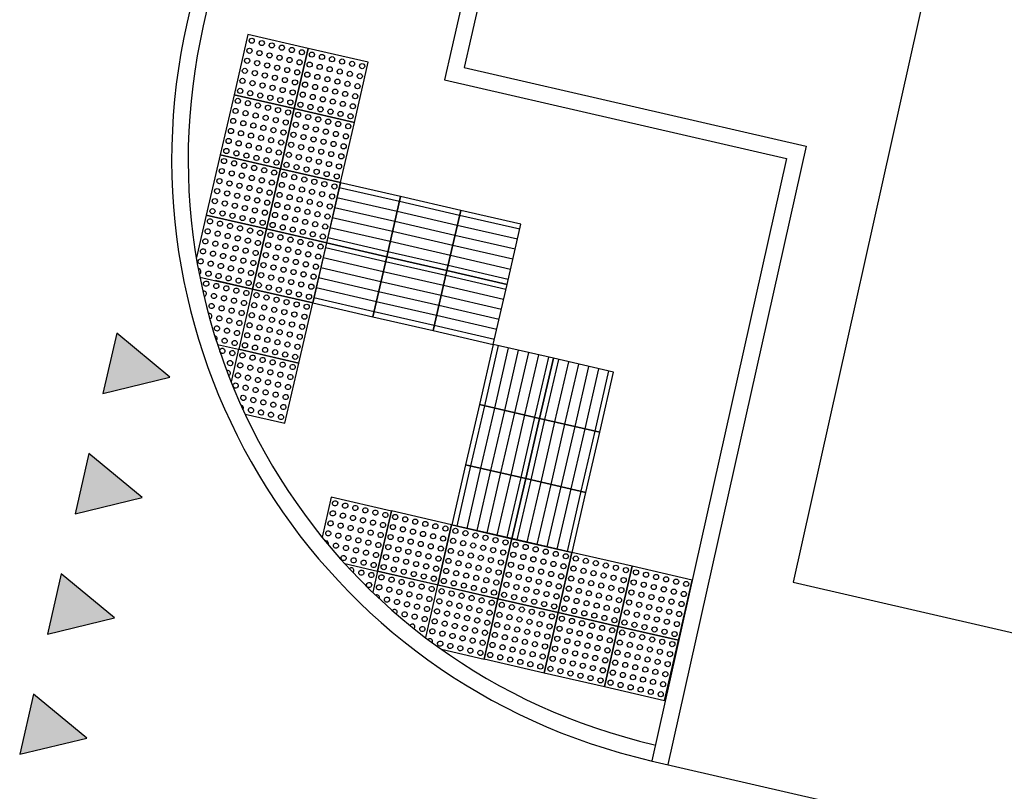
# Model space of a CAD drawing. Header units: metres. Extents: x 116958 to 118326, y 475500 to 477904.
# Tile 866 of 1001: x 117627.95 to 117632.73, y 476757.38 to 476761.14. Entities that reach past the tile are written whole.
import ezdxf

# ---------------------------------------------------------------- set-up
doc = ezdxf.new("R2010")
doc.units = ezdxf.units.M
doc.header["$LTSCALE"] = 0.2
doc.layers.get('0').update_dxf_attribs({"color": 6})
for name, color, linetype in [('B-WE-IE-TERREINAFSCHEIDING_KUNSTMATIG_HEKWERK-G', 252, 'HEKWERK'), ('N-WE-VH-KANTOPSLUITING_ACHTERKANTBAND-G', 251, 'Continuous'), ('N-WE-VH-KANTOPSLUITING_OPSLUITBAND_80X200-G', 251, 'Continuous'), ('N-WE-VH-KANTVERHARDING_TEGEL_GELEIDETEGEL', 1, 'Continuous'), ('N-WE-VH-KANTVERHARDING_TEGEL_NOPPENTEGEL', 1, 'Continuous'), ('N-WE-VH-VERHARDING_KANT_ASFALT-G', 251, 'Continuous'), ('N-WE-VW-MARKERING_DWARS_DRIEHOEK_3030-G', 1, 'Continuous')]:
    doc.layers.add(name, color=color, linetype=linetype)
doc.linetypes.add('HEKWERK', pattern='A,5,-1,[103,standaard.shx,S=0.5,R=0,X=0,Y=0],-1', length=7)

# ---------------------------------------------------------------- blocks, each defined once
blk = doc.blocks.new('blind_oud')
blk.add_lwpolyline([(0, 0), (-0.3, 0), (-0.3, -0.3), (0, -0.3)], close=True)
at = {"color": 8}
for centre in [(-0.275, -0.025), (-0.225, -0.025), (-0.175, -0.025), (-0.125, -0.025), (-0.075, -0.025), (-0.025, -0.025), (-0.275, -0.075), (-0.225, -0.075), (-0.175, -0.075), (-0.125, -0.075), (-0.075, -0.075), (-0.025, -0.075), (-0.275, -0.125), (-0.225, -0.125), (-0.175, -0.125), (-0.125, -0.125), (-0.075, -0.125), (-0.025, -0.125), (-0.275, -0.175), (-0.225, -0.175), (-0.175, -0.175), (-0.125, -0.175), (-0.075, -0.175), (-0.025, -0.175), (-0.275, -0.225), (-0.225, -0.225), (-0.175, -0.225), (-0.125, -0.225), (-0.075, -0.225), (-0.025, -0.225), (-0.275, -0.275), (-0.225, -0.275), (-0.175, -0.275), (-0.125, -0.275), (-0.075, -0.275), (-0.025, -0.275)]:
    blk.add_circle(centre, 0.0125, dxfattribs=at)
blk = doc.blocks.new('blinden geleidetegel')
blk.add_lwpolyline([(0, 0), (-0.3, 0), (-0.3, -0.3), (0, -0.3)], close=True)
at = {"color": 41}
for points in [[(-0.275, -0.3), (-0.275, 0)], [(-0.225, -0.3), (-0.225, 0)], [(-0.175, -0.3), (-0.175, 0)], [(-0.125, -0.3), (-0.125, 0)], [(-0.075, -0.3), (-0.075, 0)], [(-0.025, -0.3), (-0.025, 0)]]:
    blk.add_lwpolyline(points, dxfattribs=at)
blk = doc.blocks.new('Haaitnd')
blk.add_lwpolyline([(500, 0), (0, 0), (250, -500), (500, 0)])
blk.add_solid([(0, 0), (500, 0), (250, -500)])

msp = doc.modelspace()

# ---------------------------------------------------------------- linework, layer by layer
at = {"layer": 'B-WE-IE-TERREINAFSCHEIDING_KUNSTMATIG_HEKWERK-G', "flags": 128}
msp.add_lwpolyline([(117631.021, 476764.752), (117630.3255, 476761.7972), (117632.3595, 476761.329), (117631.7059, 476758.401), (117634.6372, 476757.7262, -0.159971), (117639.6568, 476754.6932), (117641.4193, 476752.6429, 0.159878), (117644.0876, 476751.03), (117660.3871, 476747.2716)], format="xyb", dxfattribs=at)
at = {"layer": 'N-WE-VH-KANTOPSLUITING_ACHTERKANTBAND-G', "flags": 128}
msp.add_lwpolyline([(117634.422, 476785.9319), (117634.5, 476785.9142), (117628.8417, 476761.1066, 0.413626), (117631.0335, 476757.6117)], format="xyb", dxfattribs=at)
msp.add_lwpolyline([(117635.7479, 476785.6295), (117630.1082, 476760.9032), (117631.7695, 476760.5208), (117631.0986, 476757.5147)], dxfattribs=at)
at = {"layer": 'N-WE-VH-KANTOPSLUITING_OPSLUITBAND_80X200-G', "flags": 128}
msp.add_lwpolyline([(117634.422, 476785.9319), (117628.7637, 476761.1244, 0.413626), (117631.0156, 476757.5338)], format="xyb", dxfattribs=at)
msp.add_lwpolyline([(117635.67, 476785.6473), (117630.0124, 476760.8431), (117631.6741, 476760.4606), (117631.0206, 476757.5326)], dxfattribs=at)
at = {"layer": 'N-WE-VH-KANTVERHARDING_TEGEL_NOPPENTEGEL'}
for p, q in [((117628.8555, 476760.1857), (117628.808, 476759.9794)), ((117629.1478, 476760.1184), (117628.8555, 476760.1857)), ((117629.0805, 476759.826), (117629.1478, 476760.1184)), ((117628.8253, 476759.8848), (117629.0805, 476759.826)), ((117629.0805, 476759.826), (117628.9003, 476759.8675)), ((117628.9108, 476759.5573), (117629.0132, 476759.5337)), ((117629.0132, 476759.5337), (117628.9766, 476759.3748)), ((117629.3056, 476759.4664), (117629.0132, 476759.5337)), ((117629.2383, 476759.174), (117629.3056, 476759.4664)), ((117629.0443, 476759.2187), (117629.2383, 476759.174)), ((117629.4633, 476758.8147), (117629.4186, 476758.6206)), ((117629.7556, 476758.7474), (117629.4633, 476758.8147)), ((117629.6883, 476758.455), (117629.7556, 476758.7474)), ((117629.5293, 476758.4916), (117629.6883, 476758.455)), ((117629.6883, 476758.455), (117629.6647, 476758.3525)), ((117630.273, 476758.3204), (117629.6883, 476758.455)), ((117629.9219, 476758.1324), (117629.9807, 476758.3877)), ((117630.2057, 476758.0281), (117630.273, 476758.3204)), ((117629.9992, 476758.0756), (117630.2057, 476758.0281))]:
    msp.add_line(p, q, dxfattribs=at)
at = {"layer": 'N-WE-VH-KANTVERHARDING_TEGEL_NOPPENTEGEL', "color": 8}
for centre, major_axis, start_param, end_param in [((117628.8742, 476760.1557), (0.00884, 0.00884), 0.559139, 6.842324), ((117628.9229, 476760.1445), (0.00884, 0.00884), 0.559139, 6.842324), ((117628.9717, 476760.1333), (0.00884, 0.00884), 0.559139, 6.842324), ((117628.863, 476760.107), (-0.00884, 0.00884), -1.011657, 5.271528), ((117628.9117, 476760.0958), (-0.00884, 0.00884), -1.011657, 5.271528), ((117628.9605, 476760.0846), (-0.00884, 0.00884), -1.011657, 5.271528), ((117629.0204, 476760.1221), (-0.00884, 0.00884), -1.011657, 5.271528), ((117629.0691, 476760.1109), (0.00884, 0.00884), 0.559139, 6.842324), ((117629.1178, 476760.0996), (-0.00884, 0.00884), -1.011657, 5.271528), ((117628.8518, 476760.0583), (-0.00884, 0.00884), -1.011657, 5.271528), ((117628.9005, 476760.0471), (-0.00884, 0.00884), -1.011657, 5.271528), ((117628.9492, 476760.0358), (0.00884, 0.00884), 0.559139, 6.842324), ((117629.0092, 476760.0733), (0.00884, 0.00884), 0.559139, 6.842324), ((117629.0579, 476760.0621), (0.00884, 0.00884), 0.559139, 6.842324), ((117629.1066, 476760.0509), (0.00884, 0.00884), 0.559139, 6.842324), ((117628.8406, 476760.0095), (-0.00884, 0.00884), -1.011657, 5.271528), ((117628.8893, 476759.9983), (-0.00884, 0.00884), -1.011657, 5.271528), ((117628.938, 476759.9871), (0.00884, 0.00884), 0.559139, 6.842324), ((117628.998, 476760.0246), (-0.00884, 0.00884), -1.011657, 5.271528), ((117629.0467, 476760.0134), (-0.00884, 0.00884), -1.011657, 5.271528), ((117629.0954, 476760.0022), (-0.00884, 0.00884), -1.011657, 5.271528), ((117628.8294, 476759.9608), (-0.00884, 0.00884), -1.011657, 5.271528), ((117628.8781, 476759.9496), (-0.00884, 0.00884), -1.011657, 5.271528), ((117628.9268, 476759.9384), (-0.00884, 0.00884), -1.011657, 5.271528), ((117628.9867, 476759.9759), (0.00884, 0.00884), 0.559139, 6.842324), ((117629.0355, 476759.9647), (0.00884, 0.00884), 0.559139, 6.842324), ((117629.0842, 476759.9535), (0.00884, 0.00884), 0.559139, 6.842324), ((117628.8181, 476759.9121), (-0.00884, 0.00884), 2.689245, 5.540132), ((117628.8669, 476759.9009), (-0.00884, 0.00884), -1.011657, 5.271528), ((117628.9156, 476759.8897), (0.00884, 0.00884), 0.559139, 6.842324), ((117628.9755, 476759.9272), (-0.00884, 0.00884), -1.011657, 5.271528), ((117629.0243, 476759.916), (-0.00884, 0.00884), -1.011657, 5.271528), ((117629.073, 476759.9047), (-0.00884, 0.00884), -1.011657, 5.271528), ((117628.8556, 476759.8522), (-0.00884, 0.00884), -1.011657, 5.271528), ((117628.9044, 476759.8409), (-0.00884, 0.00884), -1.011657, 5.271528), ((117628.9643, 476759.8784), (0.00884, 0.00884), 0.559139, 6.842324), ((117629.013, 476759.8672), (0.00884, 0.00884), 0.559139, 6.842324), ((117629.0618, 476759.856), (-0.00884, 0.00884), -1.011657, 5.271528), ((117628.8444, 476759.8034), (-0.00884, 0.00884), 2.453362, 5.852559), ((117628.8932, 476759.7922), (-0.00884, 0.00884), -1.011657, 5.271528), ((117628.9531, 476759.8297), (-0.00884, 0.00884), -1.011657, 5.271528), ((117629.0018, 476759.8185), (0.00884, 0.00884), 0.559139, 6.842324), ((117629.0505, 476759.8073), (-0.00884, 0.00884), -1.011657, 5.271528), ((117628.9419, 476759.781), (0.00884, 0.00884), 0.559139, 6.842324), ((117628.9906, 476759.7698), (0.00884, 0.00884), 0.559139, 6.842324), ((117629.0393, 476759.7586), (0.00884, 0.00884), 0.559139, 6.842324), ((117628.8819, 476759.7435), (-0.00884, 0.00884), -1.011657, 5.271528), ((117628.9307, 476759.7323), (-0.00884, 0.00884), -1.011657, 5.271528), ((117628.9794, 476759.7211), (-0.00884, 0.00884), -1.011657, 5.271528), ((117629.0281, 476759.7098), (-0.00884, 0.00884), -1.011657, 5.271528), ((117628.8707, 476759.6948), (-0.00884, 0.00884), 2.561206, 5.821327), ((117628.9194, 476759.6835), (-0.00884, 0.00884), -1.011657, 5.271528), ((117628.9682, 476759.6723), (0.00884, 0.00884), 0.559139, 6.842324), ((117629.0169, 476759.6611), (0.00884, 0.00884), 0.559139, 6.842324), ((117628.9082, 476759.6348), (-0.00884, 0.00884), -1.011657, 5.271528), ((117628.957, 476759.6236), (-0.00884, 0.00884), -1.011657, 5.271528), ((117629.0057, 476759.6124), (-0.00884, 0.00884), -1.011657, 5.271528), ((117628.897, 476759.5861), (-0.00884, 0.00884), 3.018282, 5.440705), ((117628.9457, 476759.5749), (-0.00884, 0.00884), -1.011657, 5.271528), ((117628.9945, 476759.5637), (-0.00884, 0.00884), -1.011657, 5.271528), ((117628.9345, 476759.5261), (0.00884, 0.00884), 0.559139, 6.842324), ((117628.9832, 476759.5149), (-0.00884, 0.00884), -1.011657, 5.271528), ((117628.972, 476759.4662), (0.00884, 0.00884), 0.559139, 6.842324), ((117629.032, 476759.5037), (0.00884, 0.00884), 0.559139, 6.842324), ((117629.0807, 476759.4925), (0.00884, 0.00884), 0.559139, 6.842324), ((117629.1294, 476759.4813), (0.00884, 0.00884), 0.559139, 6.842324), ((117629.1781, 476759.4701), (-0.00884, 0.00884), -1.011657, 5.271528), ((117629.2269, 476759.4588), (0.00884, 0.00884), 0.559139, 6.842324), ((117628.9608, 476759.4175), (-0.00884, 0.00884), 2.662791, 5.919567), ((117629.0208, 476759.455), (-0.00884, 0.00884), -1.011657, 5.271528), ((117629.0695, 476759.4438), (-0.00884, 0.00884), -1.011657, 5.271528), ((117629.1182, 476759.4326), (-0.00884, 0.00884), -1.011657, 5.271528), ((117629.1669, 476759.4213), (0.00884, 0.00884), 0.559139, 6.842324), ((117629.2157, 476759.4101), (0.00884, 0.00884), 0.559139, 6.842324), ((117629.2756, 476759.4476), (-0.00884, 0.00884), -1.011657, 5.271528), ((117629.0095, 476759.4063), (-0.00884, 0.00884), -1.011657, 5.271528), ((117629.0583, 476759.395), (-0.00884, 0.00884), -1.011657, 5.271528), ((117629.107, 476759.3838), (0.00884, 0.00884), 0.559139, 6.842324), ((117629.1557, 476759.3726), (-0.00884, 0.00884), -1.011657, 5.271528), ((117629.2644, 476759.3989), (0.00884, 0.00884), 0.559139, 6.842324), ((117628.9983, 476759.3575), (-0.00884, 0.00884), -1.011657, 5.271528), ((117629.047, 476759.3463), (-0.00884, 0.00884), -1.011657, 5.271528), ((117629.0958, 476759.3351), (0.00884, 0.00884), 0.559139, 6.842324), ((117629.1445, 476759.3239), (0.00884, 0.00884), 0.559139, 6.842324), ((117629.2044, 476759.3614), (-0.00884, 0.00884), -1.011657, 5.271528), ((117629.2532, 476759.3502), (-0.00884, 0.00884), -1.011657, 5.271528), ((117629.0358, 476759.2976), (-0.00884, 0.00884), -1.011657, 5.271528), ((117629.0846, 476759.2864), (-0.00884, 0.00884), -1.011657, 5.271528), ((117629.1333, 476759.2752), (-0.00884, 0.00884), -1.011657, 5.271528), ((117629.1932, 476759.3127), (0.00884, 0.00884), 0.559139, 6.842324), ((117629.2419, 476759.3015), (0.00884, 0.00884), 0.559139, 6.842324), ((117629.0246, 476759.2489), (-0.00884, 0.00884), 3.217864, 5.487828), ((117629.0733, 476759.2377), (-0.00884, 0.00884), -1.011657, 5.271528), ((117629.1221, 476759.2264), (-0.00884, 0.00884), -1.011657, 5.271528), ((117629.182, 476759.2639), (-0.00884, 0.00884), -1.011657, 5.271528), ((117629.2307, 476759.2527), (-0.00884, 0.00884), -1.011657, 5.271528), ((117629.1708, 476759.2152), (0.00884, 0.00884), 0.559139, 6.842324), ((117629.2195, 476759.204), (-0.00884, 0.00884), -1.011657, 5.271528), ((117629.482, 476758.7847), (0.00884, 0.00884), 2.129907, 8.413092), ((117629.5307, 476758.7735), (-0.00884, 0.00884), 0.5591102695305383, 6.842295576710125), ((117629.5795, 476758.7623), (0.00884, 0.00884), 2.129907, 8.413092), ((117629.6282, 476758.7511), (0.00884, 0.00884), 2.129907, 8.413092), ((117629.6769, 476758.7399), (-0.00884, 0.00884), 0.5591102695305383, 6.842295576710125), ((117629.4708, 476758.736), (-0.00884, 0.00884), 0.5591102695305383, 6.842295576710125), ((117629.5195, 476758.7248), (0.00884, 0.00884), 2.129907, 8.413092), ((117629.5683, 476758.7136), (0.00884, 0.00884), 2.129907, 8.413092), ((117629.617, 476758.7023), (-0.00884, 0.00884), 0.5591102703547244, 6.84229557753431), ((117629.7257, 476758.7286), (0.00884, 0.00884), 2.129907, 8.413092), ((117629.4596, 476758.6873), (-0.00884, 0.00884), 0.5591102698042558, 6.842295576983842), ((117629.5083, 476758.6761), (0.00884, 0.00884), 2.129907, 8.413092), ((117629.557, 476758.6648), (-0.00884, 0.00884), 0.5591102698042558, 6.842295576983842), ((117629.6058, 476758.6536), (0.00884, 0.00884), 2.129907, 8.413092), ((117629.6657, 476758.6911), (0.00884, 0.00884), 2.129907, 8.413092), ((117629.7144, 476758.6799), (0.00884, 0.00884), 2.129907, 8.413092), ((117629.4484, 476758.6385), (-0.00884, 0.00884), 0.5591102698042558, 6.842295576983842), ((117629.4971, 476758.6273), (-0.00884, 0.00884), 0.5591102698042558, 6.842295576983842), ((117629.5458, 476758.6161), (-0.00884, 0.00884), 0.5591102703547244, 6.84229557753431), ((117629.5945, 476758.6049), (0.00884, 0.00884), 2.129907, 8.413092), ((117629.6545, 476758.6424), (0.00884, 0.00884), 2.129907, 8.413092), ((117629.7032, 476758.6312), (-0.00884, 0.00884), 0.5591102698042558, 6.842295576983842), ((117629.4372, 476758.5898), (-0.00884, 0.00884), 3.47478, 5.764089), ((117629.4859, 476758.5786), (-0.00884, 0.00884), 0.5591102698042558, 6.842295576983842), ((117629.5346, 476758.5674), (-0.00884, 0.00884), 0.5591102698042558, 6.842295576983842), ((117629.5833, 476758.5562), (0.00884, 0.00884), 2.129907, 8.413092), ((117629.6433, 476758.5937), (-0.00884, 0.00884), 0.5591102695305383, 6.842295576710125), ((117629.692, 476758.5825), (0.00884, 0.00884), 2.129907, 8.413092), ((117629.5234, 476758.5187), (-0.00884, 0.00884), 0.5591102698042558, 6.842295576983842), ((117629.5721, 476758.5074), (-0.00884, 0.00884), 0.5591102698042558, 6.842295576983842), ((117629.6321, 476758.545), (-0.00884, 0.00884), 0.5591102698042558, 6.842295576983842), ((117629.6808, 476758.5337), (0.00884, 0.00884), 2.129907, 8.413092), ((117629.5609, 476758.4587), (-0.00884, 0.00884), 3.044621, 6.317586), ((117629.6208, 476758.4962), (-0.00884, 0.00884), 0.5591102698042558, 6.842295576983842), ((117629.6696, 476758.485), (0.00884, 0.00884), 2.129907, 8.413092), ((117629.6096, 476758.4475), (-0.00884, 0.00884), 0.5591102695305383, 6.842295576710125), ((117629.6583, 476758.4363), (0.00884, 0.00884), 2.129907, 8.413092), ((117629.7071, 476758.4251), (0.00884, 0.00884), 2.129907, 8.413092), ((117629.7558, 476758.4138), (-0.00884, 0.00884), 0.5591102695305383, 6.842295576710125), ((117629.6471, 476758.3876), (0.00884, 0.00884), 2.129907, 8.413092), ((117629.6958, 476758.3763), (-0.00884, 0.00884), 0.5591102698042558, 6.842295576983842), ((117629.7446, 476758.3651), (-0.00884, 0.00884), 0.5591102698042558, 6.842295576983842), ((117629.8045, 476758.4026), (0.00884, 0.00884), 2.129907, 8.413092), ((117629.8532, 476758.3914), (0.00884, 0.00884), 2.129907, 8.413092), ((117629.902, 476758.3802), (-0.00884, 0.00884), 0.5591102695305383, 6.842295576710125), ((117629.9507, 476758.369), (0.00884, 0.00884), 2.129907, 8.413092), ((117629.9994, 476758.3578), (0.00884, 0.00884), 2.129907, 8.413092), ((117629.6846, 476758.3276), (-0.00884, 0.00884), 3.523782, 5.9618), ((117629.7334, 476758.3164), (-0.00884, 0.00884), 0.5591102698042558, 6.842295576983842), ((117629.7933, 476758.3539), (0.00884, 0.00884), 2.129907, 8.413092), ((117629.842, 476758.3427), (-0.00884, 0.00884), 0.5591102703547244, 6.84229557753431), ((117629.8908, 476758.3315), (0.00884, 0.00884), 2.129907, 8.413092), ((117629.9395, 476758.3202), (0.00884, 0.00884), 2.129907, 8.413092), ((117630.0481, 476758.3465), (-0.00884, 0.00884), 0.5591102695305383, 6.842295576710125), ((117630.0969, 476758.3353), (0.00884, 0.00884), 2.129907, 8.413092), ((117630.1456, 476758.3241), (0.00884, 0.00884), 2.129907, 8.413092), ((117630.1943, 476758.3129), (-0.00884, 0.00884), 0.5591102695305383, 6.842295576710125), ((117629.7821, 476758.3052), (-0.00884, 0.00884), 0.5591102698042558, 6.842295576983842), ((117629.8308, 476758.294), (-0.00884, 0.00884), 0.5591102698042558, 6.842295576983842), ((117629.8795, 476758.2827), (0.00884, 0.00884), 2.129907, 8.413092), ((117629.9283, 476758.2715), (-0.00884, 0.00884), 0.5591102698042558, 6.842295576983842), ((117629.9882, 476758.309), (-0.00884, 0.00884), 0.5591102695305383, 6.842295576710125), ((117630.0369, 476758.2978), (0.00884, 0.00884), 2.129907, 8.413092), ((117630.0857, 476758.2866), (0.00884, 0.00884), 2.129907, 8.413092), ((117630.1344, 476758.2754), (-0.00884, 0.00884), 0.5591102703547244, 6.84229557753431), ((117630.1831, 476758.2642), (0.00884, 0.00884), 2.129907, 8.413092), ((117630.243, 476758.3017), (0.00884, 0.00884), 2.129907, 8.413092), ((117629.7709, 476758.2565), (-0.00884, 0.00884), 3.144106, 6.417932), ((117629.8196, 476758.2452), (-0.00884, 0.00884), 0.5591102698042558, 6.842295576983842), ((117629.8683, 476758.234), (-0.00884, 0.00884), 0.5591102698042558, 6.842295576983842), ((117629.917, 476758.2228), (-0.00884, 0.00884), 0.5591102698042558, 6.842295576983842), ((117629.977, 476758.2603), (0.00884, 0.00884), 2.129907, 8.413092), ((117630.0257, 476758.2491), (0.00884, 0.00884), 2.129907, 8.413092), ((117630.0744, 476758.2379), (-0.00884, 0.00884), 0.5591102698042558, 6.842295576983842), ((117630.1232, 476758.2267), (0.00884, 0.00884), 2.129907, 8.413092), ((117630.1719, 476758.2154), (0.00884, 0.00884), 2.129907, 8.413092), ((117630.2318, 476758.2529), (0.00884, 0.00884), 2.129907, 8.413092), ((117629.8571, 476758.1853), (-0.00884, 0.00884), 3.113326, 6.525327), ((117629.9058, 476758.1741), (-0.00884, 0.00884), 0.5591102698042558, 6.842295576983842), ((117629.9658, 476758.2116), (0.00884, 0.00884), 2.129907, 8.413092), ((117630.0145, 476758.2004), (-0.00884, 0.00884), 0.5591102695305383, 6.842295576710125), ((117630.0632, 476758.1891), (-0.00884, 0.00884), 0.5591102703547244, 6.84229557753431), ((117630.1119, 476758.1779), (0.00884, 0.00884), 2.129907, 8.413092), ((117630.1607, 476758.1667), (-0.00884, 0.00884), 0.5591102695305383, 6.842295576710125), ((117630.2206, 476758.2042), (-0.00884, 0.00884), 0.5591102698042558, 6.842295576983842), ((117629.9545, 476758.1629), (-0.00884, 0.00884), 0.5591102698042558, 6.842295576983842), ((117630.0033, 476758.1516), (-0.00884, 0.00884), 0.5591102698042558, 6.842295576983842), ((117630.052, 476758.1404), (0.00884, 0.00884), 2.129907, 8.413092), ((117630.1007, 476758.1292), (0.00884, 0.00884), 2.129907, 8.413092), ((117630.2094, 476758.1555), (0.00884, 0.00884), 2.129907, 8.413092), ((117629.9433, 476758.1141), (-0.00884, 0.00884), 3.426261, 6.288938), ((117629.9921, 476758.1029), (-0.00884, 0.00884), 0.5591102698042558, 6.842295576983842), ((117630.0408, 476758.0917), (-0.00884, 0.00884), 0.5591102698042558, 6.842295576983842), ((117630.0895, 476758.0805), (-0.00884, 0.00884), 0.5591102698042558, 6.842295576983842), ((117630.1494, 476758.118), (-0.00884, 0.00884), 0.5591102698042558, 6.842295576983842), ((117630.1982, 476758.1068), (0.00884, 0.00884), 2.129907, 8.413092), ((117630.1382, 476758.0693), (-0.00884, 0.00884), 0.5591102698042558, 6.842295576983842), ((117630.187, 476758.058), (0.00884, 0.00884), 2.129907, 8.413092)]:
    msp.add_ellipse(centre, major_axis=major_axis, ratio=1, start_param=start_param, end_param=end_param, dxfattribs=at)
at = {"layer": 'N-WE-VH-VERHARDING_KANT_ASFALT-G', "flags": 128}
msp.add_lwpolyline([(117631.0156, 476757.5338), (117634.5408, 476756.7222, -0.159971), (117638.8129, 476754.141), (117640.661, 476751.991, 0.159878), (117643.8629, 476750.0556), (117651.5036, 476748.2937, -0.120843), (117655.7573, 476746.1483), (117662.5157, 476740.3667)], format="xyb", dxfattribs=at)

# ---------------------------------------------------------------- block references
at = {"layer": 'N-WE-VH-KANTVERHARDING_TEGEL_GELEIDETEGEL'}
for p, rotation in [((117629.5075, 476760.3434), 77.03630509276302), ((117629.7998, 476760.2761), 77.03630509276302), ((117630.0922, 476760.2088), 77.03630509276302), ((117629.4402, 476760.0511), 77.03630509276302), ((117629.7325, 476759.9838), 77.03630509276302), ((117630.0249, 476759.9165), 77.03630509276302), ((117630.1826, 476759.2648), 167.0346585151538), ((117630.4749, 476759.1975), 167.0346585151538), ((117630.1153, 476758.9724), 167.0346585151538), ((117630.4076, 476758.9051), 167.0346585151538), ((117630.048, 476758.6801), 167.0346585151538), ((117630.3403, 476758.6128), 167.0346585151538)]:
    msp.add_blockref('blinden geleidetegel', p, dxfattribs=dict(at, rotation=rotation))
at = {"layer": 'N-WE-VH-KANTVERHARDING_TEGEL_NOPPENTEGEL'}
for p, rotation in [((117629.0582, 476761.0633), 77.03630506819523), ((117629.3506, 476760.996), 77.03630506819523), ((117628.9909, 476760.771), 77.03630506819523), ((117629.2833, 476760.7037), 77.03630506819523), ((117628.9236, 476760.4786), 77.03630506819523), ((117629.216, 476760.4113), 77.03630506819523), ((117629.1487, 476760.1189), 77.03630506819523), ((117629.0814, 476759.8266), 77.03630506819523), ((117629.6878, 476758.4559), 167.0346584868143), ((117629.9801, 476758.3886), 167.0346584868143), ((117630.2725, 476758.3213), 167.0346584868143), ((117630.5648, 476758.254), 167.0346584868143), ((117630.8572, 476758.1867), 167.0346584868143), ((117630.2052, 476758.0289), 167.0346584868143), ((117630.4975, 476757.9616), 167.0346584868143), ((117630.7899, 476757.8943), 167.0346584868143)]:
    msp.add_blockref('blind_oud', p, dxfattribs=dict(at, rotation=rotation))
at = {"layer": 'N-WE-VW-MARKERING_DWARS_DRIEHOEK_3030-G', "xscale": 0.000599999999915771, "yscale": 0.000599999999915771, "zscale": 0.000599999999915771, "rotation": 77.03630506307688}
for p in [(117628.3536, 476759.3189), (117628.219, 476758.7342), (117628.0844, 476758.1495), (117627.9498, 476757.5648)]:
    msp.add_blockref('Haaitnd', p, dxfattribs=at)

doc.saveas('drawing.dxf')
